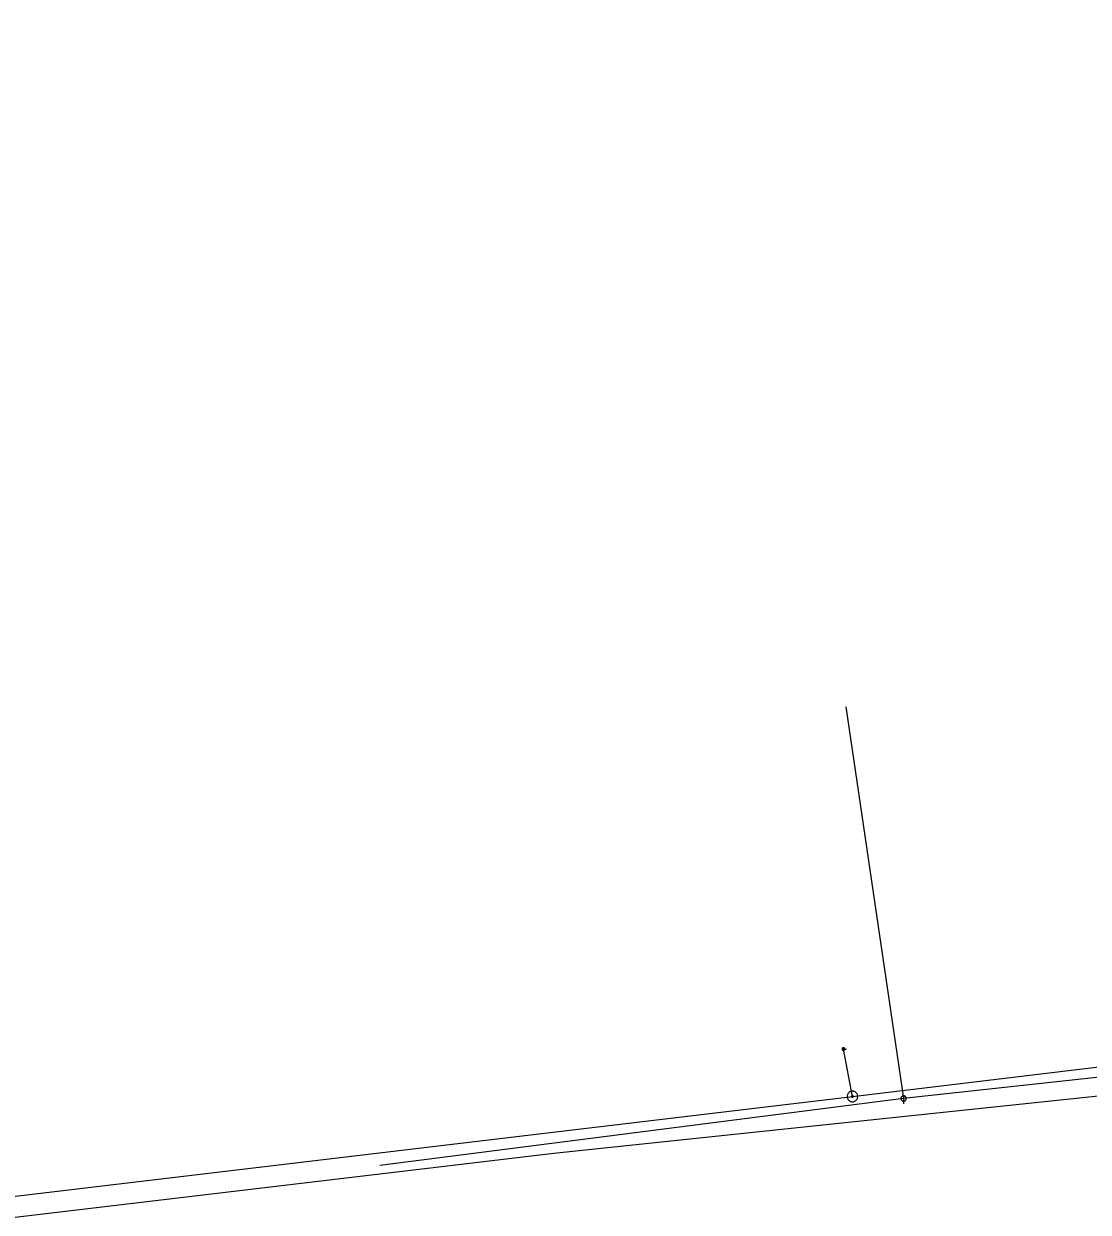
# Model space of a CAD drawing. Extents: x -687468 to -685917, y -974192 to -973456.
# Drawn here: x -686944.4 to -686843.6, y -973576.9 to -973464.5 of the extents above; entities that cross this region are included whole.
import ezdxf

# ---------------------------------------------------------------- set-up
doc = ezdxf.new("R2010")
doc.units = 0
doc.header["$LTSCALE"] = 0.27
for name, color, linetype, lineweight in [('14', 7, 'Continuous', 25), ('17', 7, 'Continuous', 25), ('22', 7, 'Continuous', 13), ('47', 7, 'Continuous', 13), ('9', 7, 'Continuous', 13)]:
    doc.layers.add(name, color=color, linetype=linetype, lineweight=lineweight)

msp = doc.modelspace()

# ---------------------------------------------------------------- linework, layer by layer
at = {"layer": '14'}
msp.add_line((-686866.569, -973529.06), (-686861.107, -973566.122), dxfattribs=at)
at = {"layer": '14', "lineweight": 13}
msp.add_line((-686865.945, -973565.93), (-686866.798, -973561.449), dxfattribs=at)
at = {"layer": '14'}
msp.add_lwpolyline([(-686817.017, -973561.324), (-686861.107, -973566.122), (-686910.675, -973572.458)], dxfattribs=at)
at = {"layer": '17'}
for points in [[(-686645.309, -973464.46), (-686646.34, -973464.75), (-686680.188, -973471.317), (-686771.188, -973470.317), (-686761.188, -973557.317), (-686894.188, -973571.317), (-686953.188, -973578.317), (-686955.188, -973554.317), (-687116.188, -973577.317), (-687229.188, -973601.317), (-687468.188, -973649.317), (-687458.188, -973700.317)], [(-686865.945, -973565.93), (-686830.283, -973561.643), (-686810.25, -973559.234), (-686773.456, -973554.854), (-686769.061, -973554.686)], [(-686980.567, -973564.875), (-686956.331, -973561.544), (-686954.436, -973576.46), (-686865.945, -973565.93)]]:
    msp.add_lwpolyline(points, dxfattribs=at)
at = {"layer": '22'}
msp.add_line((-686861.106, -973565.87), (-686861.107, -973566.614), dxfattribs=at)
msp.add_lwpolyline([(-686860.855, -973566.122), (-686860.856, -973566.096), (-686860.86, -973566.07), (-686860.866, -973566.044), (-686860.876, -973566.02), (-686860.888, -973565.996), (-686860.902, -973565.974), (-686860.919, -973565.953), (-686860.937, -973565.935), (-686860.958, -973565.918), (-686860.98, -973565.904), (-686861.004, -973565.892), (-686861.028, -973565.882), (-686861.054, -973565.876), (-686861.08, -973565.872), (-686861.106, -973565.87), (-686861.132, -973565.871), (-686861.158, -973565.875), (-686861.184, -973565.881), (-686861.209, -973565.891), (-686861.232, -973565.903), (-686861.254, -973565.917), (-686861.275, -973565.934), (-686861.293, -973565.952), (-686861.31, -973565.973), (-686861.324, -973565.995), (-686861.336, -973566.019), (-686861.346, -973566.043), (-686861.353, -973566.069), (-686861.357, -973566.095), (-686861.358, -973566.121), (-686861.358, -973566.147), (-686861.354, -973566.173), (-686861.347, -973566.199), (-686861.337, -973566.224), (-686861.325, -973566.247), (-686861.311, -973566.269), (-686861.294, -973566.29), (-686861.276, -973566.308), (-686861.255, -973566.325), (-686861.233, -973566.339), (-686861.21, -973566.351), (-686861.185, -973566.361), (-686861.159, -973566.368), (-686861.133, -973566.372), (-686861.107, -973566.374), (-686861.081, -973566.373), (-686861.055, -973566.369), (-686861.029, -973566.362), (-686861.005, -973566.352), (-686860.981, -973566.34), (-686860.959, -973566.326), (-686860.938, -973566.309), (-686860.92, -973566.291), (-686860.903, -973566.27), (-686860.889, -973566.248), (-686860.877, -973566.225), (-686860.867, -973566.2), (-686860.861, -973566.174), (-686860.857, -973566.148)], close=True, dxfattribs=at)
at = {"layer": '47'}
for points in [[(-686865.927, -973566.429), (-686865.875, -973566.424), (-686865.824, -973566.415), (-686865.774, -973566.399), (-686865.726, -973566.379), (-686865.68, -973566.354), (-686865.637, -973566.323), (-686865.598, -973566.289), (-686865.562, -973566.251), (-686865.531, -973566.209), (-686865.503, -973566.164), (-686865.481, -973566.117), (-686865.464, -973566.067), (-686865.452, -973566.017), (-686865.446, -973565.964), (-686865.445, -973565.912), (-686865.45, -973565.86), (-686865.459, -973565.809), (-686865.475, -973565.758), (-686865.495, -973565.711), (-686865.52, -973565.665), (-686865.551, -973565.622), (-686865.585, -973565.582), (-686865.623, -973565.546), (-686865.665, -973565.515), (-686865.71, -973565.488), (-686865.757, -973565.466), (-686865.807, -973565.448), (-686865.857, -973565.437), (-686865.91, -973565.431), (-686865.962, -973565.43), (-686866.014, -973565.435), (-686866.065, -973565.444), (-686866.116, -973565.459), (-686866.163, -973565.48), (-686866.209, -973565.505), (-686866.252, -973565.535), (-686866.292, -973565.569), (-686866.328, -973565.607), (-686866.359, -973565.65), (-686866.386, -973565.695), (-686866.408, -973565.742), (-686866.426, -973565.791), (-686866.437, -973565.842), (-686866.443, -973565.895), (-686866.444, -973565.947), (-686866.439, -973565.999), (-686866.43, -973566.05), (-686866.415, -973566.1), (-686866.394, -973566.148), (-686866.369, -973566.194), (-686866.339, -973566.237), (-686866.305, -973566.276), (-686866.267, -973566.312), (-686866.224, -973566.343), (-686866.179, -973566.371), (-686866.132, -973566.393), (-686866.083, -973566.41), (-686866.032, -973566.422), (-686865.979, -973566.428)], [(-686865.942, -973566.011), (-686865.933, -973566.011), (-686865.925, -973566.009), (-686865.917, -973566.007), (-686865.909, -973566.003), (-686865.901, -973565.999), (-686865.894, -973565.994), (-686865.887, -973565.989), (-686865.882, -973565.982), (-686865.877, -973565.975), (-686865.872, -973565.968), (-686865.868, -973565.96), (-686865.866, -973565.952), (-686865.864, -973565.944), (-686865.862, -973565.936), (-686865.863, -973565.927), (-686865.863, -973565.918), (-686865.865, -973565.91), (-686865.867, -973565.902), (-686865.871, -973565.894), (-686865.875, -973565.886), (-686865.88, -973565.879), (-686865.885, -973565.872), (-686865.892, -973565.867), (-686865.899, -973565.861), (-686865.906, -973565.857), (-686865.914, -973565.853), (-686865.922, -973565.851), (-686865.93, -973565.849), (-686865.938, -973565.847), (-686865.947, -973565.848), (-686865.956, -973565.848), (-686865.964, -973565.85), (-686865.972, -973565.852), (-686865.98, -973565.856), (-686865.988, -973565.86), (-686865.995, -973565.864), (-686866.002, -973565.87), (-686866.007, -973565.877), (-686866.013, -973565.884), (-686866.017, -973565.891), (-686866.021, -973565.899), (-686866.023, -973565.907), (-686866.025, -973565.915), (-686866.027, -973565.923), (-686866.026, -973565.932), (-686866.026, -973565.941), (-686866.024, -973565.949), (-686866.022, -973565.957), (-686866.018, -973565.965), (-686866.014, -973565.973), (-686866.01, -973565.98), (-686866.004, -973565.987), (-686865.997, -973565.992), (-686865.99, -973565.997), (-686865.983, -973566.002), (-686865.975, -973566.006), (-686865.967, -973566.008), (-686865.959, -973566.01), (-686865.951, -973566.012)]]:
    msp.add_lwpolyline(points, close=True, dxfattribs=at)
at = {"layer": '9'}
msp.add_line((-686866.673, -973561.449), (-686866.547, -973561.449), dxfattribs=at)
for points in [[(-686866.799, -973561.575), (-686866.786, -973561.574), (-686866.773, -973561.572), (-686866.76, -973561.569), (-686866.748, -973561.564), (-686866.736, -973561.558), (-686866.725, -973561.551), (-686866.715, -973561.543), (-686866.705, -973561.533), (-686866.697, -973561.523), (-686866.69, -973561.512), (-686866.684, -973561.5), (-686866.679, -973561.488), (-686866.676, -973561.475), (-686866.674, -973561.462), (-686866.673, -973561.449), (-686866.673, -973561.436), (-686866.675, -973561.423), (-686866.678, -973561.41), (-686866.683, -973561.398), (-686866.689, -973561.386), (-686866.696, -973561.375), (-686866.704, -973561.365), (-686866.714, -973561.355), (-686866.724, -973561.347), (-686866.735, -973561.34), (-686866.747, -973561.334), (-686866.759, -973561.329), (-686866.772, -973561.326), (-686866.785, -973561.324), (-686866.798, -973561.323), (-686866.811, -973561.323), (-686866.824, -973561.325), (-686866.837, -973561.328), (-686866.849, -973561.333), (-686866.861, -973561.339), (-686866.872, -973561.346), (-686866.882, -973561.354), (-686866.892, -973561.364), (-686866.9, -973561.374), (-686866.907, -973561.385), (-686866.913, -973561.397), (-686866.918, -973561.409), (-686866.921, -973561.422), (-686866.923, -973561.435), (-686866.925, -973561.448), (-686866.924, -973561.461), (-686866.922, -973561.474), (-686866.919, -973561.487), (-686866.914, -973561.499), (-686866.908, -973561.511), (-686866.901, -973561.522), (-686866.893, -973561.532), (-686866.883, -973561.542), (-686866.873, -973561.55), (-686866.862, -973561.557), (-686866.85, -973561.563), (-686866.838, -973561.568), (-686866.825, -973561.571), (-686866.812, -973561.573)], [(-686866.799, -973561.555), (-686866.788, -973561.555), (-686866.777, -973561.553), (-686866.766, -973561.55), (-686866.756, -973561.546), (-686866.746, -973561.541), (-686866.737, -973561.535), (-686866.728, -973561.528), (-686866.72, -973561.52), (-686866.713, -973561.511), (-686866.707, -973561.502), (-686866.702, -973561.492), (-686866.698, -973561.482), (-686866.695, -973561.471), (-686866.693, -973561.46), (-686866.693, -973561.449), (-686866.692, -973561.438), (-686866.694, -973561.427), (-686866.697, -973561.416), (-686866.701, -973561.406), (-686866.706, -973561.396), (-686866.712, -973561.387), (-686866.719, -973561.378), (-686866.727, -973561.37), (-686866.736, -973561.363), (-686866.745, -973561.357), (-686866.755, -973561.352), (-686866.765, -973561.348), (-686866.776, -973561.345), (-686866.787, -973561.343), (-686866.798, -973561.343), (-686866.809, -973561.342), (-686866.82, -973561.344), (-686866.831, -973561.347), (-686866.841, -973561.351), (-686866.851, -973561.356), (-686866.86, -973561.362), (-686866.869, -973561.369), (-686866.877, -973561.377), (-686866.884, -973561.386), (-686866.89, -973561.395), (-686866.895, -973561.405), (-686866.899, -973561.415), (-686866.902, -973561.426), (-686866.904, -973561.437), (-686866.905, -973561.448), (-686866.905, -973561.459), (-686866.903, -973561.47), (-686866.9, -973561.481), (-686866.896, -973561.491), (-686866.891, -973561.501), (-686866.885, -973561.51), (-686866.878, -973561.519), (-686866.87, -973561.527), (-686866.861, -973561.534), (-686866.852, -973561.54), (-686866.842, -973561.545), (-686866.832, -973561.549), (-686866.821, -973561.552), (-686866.81, -973561.554)], [(-686866.799, -973561.536), (-686866.79, -973561.535), (-686866.781, -973561.534), (-686866.772, -973561.531), (-686866.764, -973561.528), (-686866.756, -973561.524), (-686866.748, -973561.519), (-686866.741, -973561.513), (-686866.735, -973561.507), (-686866.729, -973561.5), (-686866.724, -973561.492), (-686866.72, -973561.484), (-686866.717, -973561.476), (-686866.714, -973561.467), (-686866.713, -973561.458), (-686866.712, -973561.449), (-686866.712, -973561.44), (-686866.713, -973561.431), (-686866.716, -973561.422), (-686866.719, -973561.414), (-686866.723, -973561.406), (-686866.728, -973561.398), (-686866.734, -973561.391), (-686866.74, -973561.385), (-686866.747, -973561.379), (-686866.755, -973561.374), (-686866.763, -973561.37), (-686866.771, -973561.367), (-686866.78, -973561.364), (-686866.789, -973561.363), (-686866.798, -973561.362), (-686866.807, -973561.362), (-686866.816, -973561.363), (-686866.825, -973561.366), (-686866.833, -973561.369), (-686866.841, -973561.373), (-686866.849, -973561.378), (-686866.856, -973561.384), (-686866.862, -973561.39), (-686866.868, -973561.397), (-686866.873, -973561.405), (-686866.877, -973561.413), (-686866.88, -973561.421), (-686866.883, -973561.43), (-686866.884, -973561.439), (-686866.886, -973561.448), (-686866.885, -973561.457), (-686866.884, -973561.466), (-686866.881, -973561.475), (-686866.878, -973561.483), (-686866.874, -973561.491), (-686866.869, -973561.499), (-686866.863, -973561.506), (-686866.857, -973561.512), (-686866.85, -973561.518), (-686866.842, -973561.523), (-686866.834, -973561.527), (-686866.826, -973561.53), (-686866.817, -973561.533), (-686866.808, -973561.534)], [(-686866.799, -973561.516), (-686866.792, -973561.516), (-686866.785, -973561.514), (-686866.778, -973561.513), (-686866.772, -973561.51), (-686866.766, -973561.507), (-686866.76, -973561.503), (-686866.754, -973561.499), (-686866.749, -973561.494), (-686866.745, -973561.488), (-686866.741, -973561.482), (-686866.738, -973561.476), (-686866.735, -973561.47), (-686866.734, -973561.463), (-686866.732, -973561.456), (-686866.732, -973561.449), (-686866.731, -973561.442), (-686866.733, -973561.435), (-686866.734, -973561.428), (-686866.737, -973561.422), (-686866.74, -973561.415), (-686866.744, -973561.41), (-686866.748, -973561.404), (-686866.753, -973561.399), (-686866.759, -973561.395), (-686866.765, -973561.391), (-686866.771, -973561.388), (-686866.777, -973561.385), (-686866.784, -973561.383), (-686866.791, -973561.382), (-686866.798, -973561.382), (-686866.805, -973561.381), (-686866.812, -973561.382), (-686866.819, -973561.384), (-686866.825, -973561.387), (-686866.832, -973561.39), (-686866.837, -973561.394), (-686866.843, -973561.398), (-686866.848, -973561.403), (-686866.852, -973561.409), (-686866.856, -973561.414), (-686866.859, -973561.421), (-686866.862, -973561.427), (-686866.864, -973561.434), (-686866.865, -973561.441), (-686866.866, -973561.448), (-686866.866, -973561.455), (-686866.865, -973561.462), (-686866.863, -973561.469), (-686866.86, -973561.475), (-686866.857, -973561.481), (-686866.853, -973561.487), (-686866.849, -973561.493), (-686866.844, -973561.498), (-686866.838, -973561.502), (-686866.833, -973561.506), (-686866.826, -973561.509), (-686866.82, -973561.512), (-686866.813, -973561.513), (-686866.806, -973561.515)], [(-686866.799, -973561.496), (-686866.794, -973561.496), (-686866.789, -973561.495), (-686866.784, -973561.494), (-686866.78, -973561.492), (-686866.775, -973561.49), (-686866.771, -973561.487), (-686866.768, -973561.484), (-686866.764, -973561.48), (-686866.761, -973561.477), (-686866.758, -973561.473), (-686866.756, -973561.468), (-686866.754, -973561.464), (-686866.753, -973561.459), (-686866.752, -973561.454), (-686866.752, -973561.449), (-686866.751, -973561.444), (-686866.752, -973561.439), (-686866.753, -973561.434), (-686866.755, -973561.43), (-686866.757, -973561.425), (-686866.76, -973561.421), (-686866.763, -973561.417), (-686866.767, -973561.414), (-686866.77, -973561.411), (-686866.774, -973561.408), (-686866.779, -973561.406), (-686866.783, -973561.404), (-686866.788, -973561.403), (-686866.793, -973561.402), (-686866.798, -973561.402), (-686866.803, -973561.401), (-686866.808, -973561.402), (-686866.813, -973561.403), (-686866.817, -973561.405), (-686866.822, -973561.407), (-686866.826, -973561.41), (-686866.83, -973561.413), (-686866.833, -973561.416), (-686866.836, -973561.42), (-686866.839, -973561.424), (-686866.841, -973561.429), (-686866.843, -973561.433), (-686866.844, -973561.438), (-686866.845, -973561.443), (-686866.846, -973561.448), (-686866.846, -973561.453), (-686866.845, -973561.458), (-686866.844, -973561.463), (-686866.842, -973561.467), (-686866.84, -973561.472), (-686866.837, -973561.476), (-686866.834, -973561.479), (-686866.831, -973561.483), (-686866.827, -973561.486), (-686866.823, -973561.489), (-686866.818, -973561.491), (-686866.814, -973561.493), (-686866.809, -973561.494), (-686866.804, -973561.495)], [(-686866.799, -973561.476), (-686866.796, -973561.476), (-686866.793, -973561.476), (-686866.791, -973561.475), (-686866.788, -973561.474), (-686866.785, -973561.473), (-686866.783, -973561.471), (-686866.781, -973561.469), (-686866.779, -973561.467), (-686866.777, -973561.465), (-686866.775, -973561.463), (-686866.774, -973561.46), (-686866.773, -973561.457), (-686866.772, -973561.455), (-686866.772, -973561.452), (-686866.772, -973561.449), (-686866.771, -973561.446), (-686866.771, -973561.443), (-686866.772, -973561.44), (-686866.773, -973561.438), (-686866.774, -973561.435), (-686866.776, -973561.433), (-686866.778, -973561.43), (-686866.78, -973561.428), (-686866.782, -973561.427), (-686866.784, -973561.425), (-686866.787, -973561.424), (-686866.79, -973561.423), (-686866.792, -973561.422), (-686866.795, -973561.422), (-686866.798, -973561.421), (-686866.801, -973561.421), (-686866.804, -973561.421), (-686866.807, -973561.422), (-686866.809, -973561.423), (-686866.812, -973561.424), (-686866.814, -973561.426), (-686866.817, -973561.427), (-686866.819, -973561.429), (-686866.82, -973561.432), (-686866.822, -973561.434), (-686866.823, -973561.437), (-686866.824, -973561.439), (-686866.825, -973561.442), (-686866.825, -973561.445), (-686866.827, -973561.448), (-686866.826, -973561.451), (-686866.826, -973561.454), (-686866.825, -973561.456), (-686866.824, -973561.459), (-686866.823, -973561.462), (-686866.821, -973561.464), (-686866.82, -973561.466), (-686866.818, -973561.468), (-686866.815, -973561.47), (-686866.813, -973561.472), (-686866.81, -973561.473), (-686866.808, -973561.474), (-686866.805, -973561.475), (-686866.802, -973561.475)], [(-686866.799, -973561.457), (-686866.798, -973561.457), (-686866.797, -973561.457), (-686866.797, -973561.456), (-686866.796, -973561.456), (-686866.795, -973561.456), (-686866.794, -973561.455), (-686866.794, -973561.455), (-686866.793, -973561.454), (-686866.793, -973561.454), (-686866.792, -973561.453), (-686866.792, -973561.452), (-686866.792, -973561.451), (-686866.791, -973561.451), (-686866.791, -973561.45), (-686866.791, -973561.449), (-686866.791, -973561.448), (-686866.791, -973561.447), (-686866.791, -973561.447), (-686866.791, -973561.446), (-686866.791, -973561.445), (-686866.792, -973561.444), (-686866.792, -973561.444), (-686866.793, -973561.443), (-686866.793, -973561.443), (-686866.794, -973561.442), (-686866.795, -973561.442), (-686866.796, -973561.441), (-686866.796, -973561.441), (-686866.797, -973561.441), (-686866.798, -973561.441), (-686866.799, -973561.441), (-686866.8, -973561.441), (-686866.8, -973561.441), (-686866.801, -973561.441), (-686866.802, -973561.441), (-686866.803, -973561.442), (-686866.803, -973561.442), (-686866.804, -973561.443), (-686866.804, -973561.443), (-686866.805, -973561.444), (-686866.805, -973561.445), (-686866.806, -973561.446), (-686866.806, -973561.446), (-686866.806, -973561.447), (-686866.807, -973561.448), (-686866.807, -973561.449), (-686866.807, -973561.45), (-686866.807, -973561.45), (-686866.806, -973561.451), (-686866.806, -973561.452), (-686866.805, -973561.453), (-686866.805, -973561.453), (-686866.804, -973561.454), (-686866.804, -973561.454), (-686866.803, -973561.455), (-686866.802, -973561.455), (-686866.801, -973561.455), (-686866.801, -973561.456), (-686866.8, -973561.456)]]:
    msp.add_lwpolyline(points, close=True, dxfattribs=at)
msp.add_lwpolyline([(-686866.581, -973561.418), (-686866.547, -973561.449), (-686866.582, -973561.48)], dxfattribs=at)

doc.saveas('drawing.dxf')
